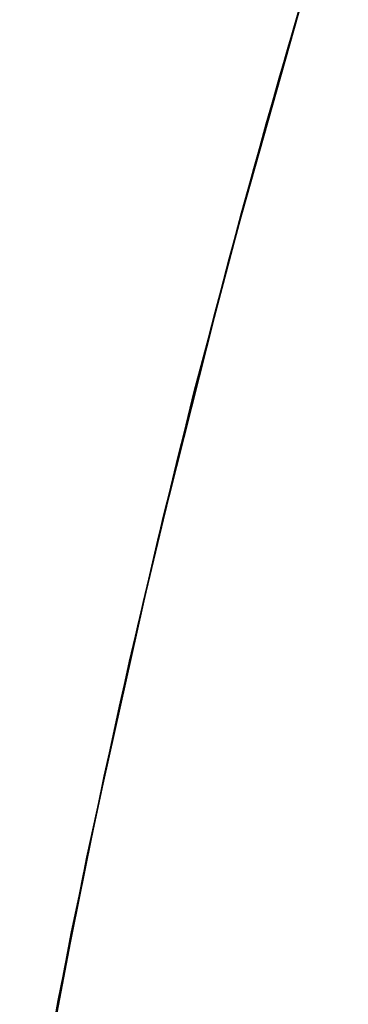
# Model space of a CAD drawing. Header units: metres. Extents: x 209848 to 209928, y 1182430 to 1182563.
# Tile 962 of 1056: x 209849.877 to 209850.121, y 1182502.154 to 1182502.886. Entities that reach past the tile are written whole.
import ezdxf

# ---------------------------------------------------------------- set-up
doc = ezdxf.new("R2010")
doc.units = ezdxf.units.M
doc.header["$MEASUREMENT"] = 0
doc.linetypes.add('DGN Style 2', pattern=[15.036391, 9.021834, -6.014556])
doc.layers.get('0').update_dxf_attribs({"color": 254})

# ---------------------------------------------------------------- blocks, each defined once
blk = doc.blocks.new('*U2')
at = {"color": 40, "linetype": 'Continuous'}
for p, q in [((-1.31217, 3.64753), (-1.25022, 3.86643)), ((-1.36813, 3.4263), (-1.31217, 3.64753)), ((-1.41803, 3.20265), (-1.36813, 3.4263)), ((-1.46162, 2.97631), (-1.41803, 3.20265))]:
    blk.add_line(p, q, dxfattribs=at)
blk = doc.blocks.new('*U3')
at = {"color": 40, "linetype": 'Continuous'}
for p, q in [((-1.28503, 3.74727), (-1.22743, 3.94322)), ((-1.33845, 3.54851), (-1.28503, 3.74727)), ((-1.38655, 3.34818), (-1.33845, 3.54851)), ((-1.42973, 3.14594), (-1.38655, 3.34818)), ((-1.46801, 2.94113), (-1.42973, 3.14594))]:
    blk.add_line(p, q, dxfattribs=at)
blk = doc.blocks.new('*U4')
at = {"color": 40, "linetype": 'Continuous'}
for p, q in [((-1.31206, 3.64763), (-1.2591, 3.83658)), ((-1.36128, 3.45586), (-1.31206, 3.64763)), ((-1.40528, 3.2628), (-1.36128, 3.45586)), ((-1.44445, 3.06876), (-1.40528, 3.2628))]:
    blk.add_line(p, q, dxfattribs=at)
blk = doc.blocks.new('*U5')
at = {"color": 40, "linetype": 'Continuous'}
for p, q in [((-1.26802, 3.80588), (-1.22388, 3.95334)), ((-1.30935, 3.65752), (-1.26802, 3.80588)), ((-1.34808, 3.50794), (-1.30935, 3.65752)), ((-1.38413, 3.35724), (-1.34808, 3.50794)), ((-1.41755, 3.20491), (-1.38413, 3.35724)), ((-1.44796, 3.05137), (-1.41755, 3.20491))]:
    blk.add_line(p, q, dxfattribs=at)
blk = doc.blocks.new('*U6')
at = {"color": 40, "linetype": 'Continuous'}
for p, q in [((-1.29884, 3.69638), (-1.25884, 3.83758)), ((-1.33648, 3.55411), (-1.29884, 3.69638)), ((-1.37168, 3.41079), (-1.33648, 3.55411)), ((-1.40437, 3.26639), (-1.37168, 3.41079)), ((-1.43448, 3.121), (-1.40437, 3.26639)), ((-1.46209, 2.97378), (-1.43448, 3.121))]:
    blk.add_line(p, q, dxfattribs=at)
blk = doc.blocks.new('*U7')
at = {"color": 40, "linetype": 'Continuous'}
for p, q in [((-1.27527, 3.78121), (-1.23602, 3.91412)), ((-1.31229, 3.64704), (-1.27527, 3.78121)), ((-1.34725, 3.51156), (-1.31229, 3.64704)), ((-1.38013, 3.37455), (-1.34725, 3.51156)), ((-1.41081, 3.23624), (-1.38013, 3.37455)), ((-1.43932, 3.09614), (-1.41081, 3.23624)), ((-1.46534, 2.95459), (-1.43932, 3.09614))]:
    blk.add_line(p, q, dxfattribs=at)
blk = doc.blocks.new('*U8')
at = {"color": 40, "linetype": 'Continuous'}
for p, q in [((-1.2696, 3.80076), (-1.23448, 3.91932)), ((-1.30312, 3.68111), (-1.2696, 3.80076)), ((-1.33505, 3.56016), (-1.30312, 3.68111)), ((-1.36527, 3.43809), (-1.33505, 3.56016)), ((-1.39379, 3.3147), (-1.36527, 3.43809)), ((-1.42051, 3.19016), (-1.39379, 3.3147)), ((-1.44538, 3.06427), (-1.42051, 3.19016))]:
    blk.add_line(p, q, dxfattribs=at)
blk = doc.blocks.new('*U9')
at = {"color": 40, "linetype": 'Continuous'}
for p, q in [((-1.26393, 3.82027), (-1.23243, 3.92582)), ((-1.29411, 3.71411), (-1.26393, 3.82027)), ((-1.32289, 3.60734), (-1.29411, 3.71411)), ((-1.35017, 3.50016), (-1.32289, 3.60734)), ((-1.37601, 3.39252), (-1.35017, 3.50016)), ((-1.40041, 3.28439), (-1.37601, 3.39252)), ((-1.42337, 3.17574), (-1.40041, 3.28439)), ((-1.44486, 3.06657), (-1.42337, 3.17574))]:
    blk.add_line(p, q, dxfattribs=at)
blk = doc.blocks.new('ATTEMP')
at = {"color": 3, "linetype": 'Continuous'}
for name in ['*U9', '*U8', '*U7', '*U6', '*U4', '*U5', '*U3', '*U2']:
    blk.add_blockref(name, (-8.51117, 0), dxfattribs=at)

msp = doc.modelspace()

# ---------------------------------------------------------------- block references
at = {"color": 1, "linetype": 'DGN Style 2'}
msp.add_blockref('ATTEMP', (209859.85591, 1182499.06107), dxfattribs=at)

doc.saveas('drawing.dxf')
